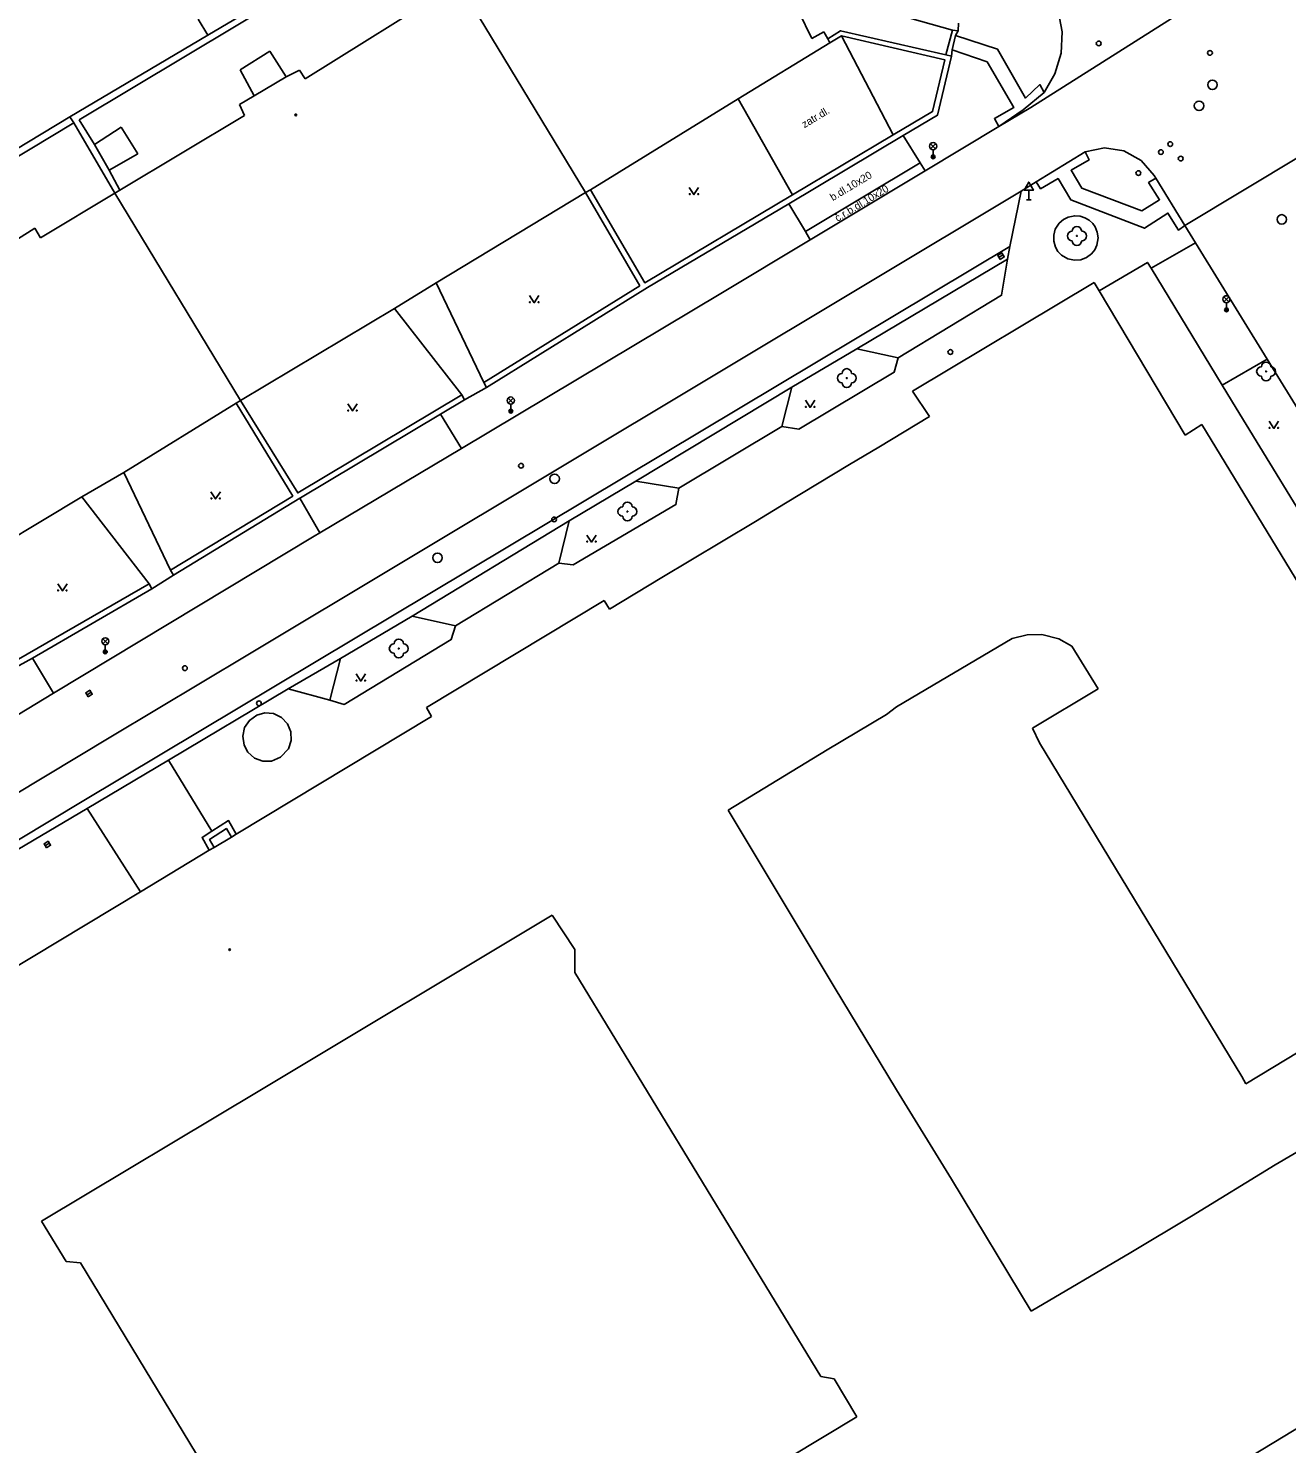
# Model space of a CAD drawing. Extents: x -599770 to -598493, y -1162076 to -1159209.
# Drawn here: x -598700.5 to -598633.9, y -1159605.2 to -1159530.3 of the extents above; entities that cross this region are included whole.
import ezdxf

# ---------------------------------------------------------------- set-up
doc = ezdxf.new("R2010")
doc.units = 0
doc.layers.add('Podklad', color=7, linetype='Continuous')

msp = doc.modelspace()

# ---------------------------------------------------------------- linework, layer by layer
at = {"layer": 'Podklad'}
for p, q in [((-598652.722, -1159536.68), (-598652.457, -1159536.415)), ((-598652.722, -1159536.415), (-598652.457, -1159536.68)), ((-598652.59, -1159536.735), (-598652.59, -1159537.11)), ((-598647.53, -1159538.881), (-598647.53, -1159539.39)), ((-598647.655, -1159539.39), (-598647.405, -1159539.39)), ((-598649.106, -1159542.436), (-598648.894, -1159542.304)), ((-598637.203, -1159544.78), (-598636.938, -1159544.515)), ((-598637.203, -1159544.515), (-598636.938, -1159544.78)), ((-598637.07, -1159544.835), (-598637.07, -1159545.21)), ((-598675.073, -1159550.14), (-598674.808, -1159549.875)), ((-598675.073, -1159549.875), (-598674.808, -1159550.14)), ((-598674.94, -1159550.195), (-598674.94, -1159550.57)), ((-598696.532, -1159562.88), (-598696.267, -1159562.615)), ((-598696.532, -1159562.615), (-598696.267, -1159562.88)), ((-598696.4, -1159562.935), (-598696.4, -1159563.31)), ((-598697.366, -1159565.576), (-598697.154, -1159565.444)), ((-598699.576, -1159573.566), (-598699.364, -1159573.434))]:
    msp.add_line(p, q, dxfattribs=at)
for points in [[(-598697.78, -1159535.16), (-598680.99, -1159525.08)], [(-598647.418, -1159534.502), (-598635.506, -1159526.948)], [(-598687.53, -1159528.63), (-598690.97, -1159530.68)], [(-598685.82, -1159532.98), (-598677.91, -1159528.02)], [(-598670.98, -1159539), (-598677.62, -1159528.05)], [(-598659.7, -1159529.43), (-598659.01, -1159530.85)], [(-598651.57, -1159530.4), (-598656.77, -1159528.95), (-598656.73, -1159528.8)], [(-598646.71, -1159533.71), (-598646.15, -1159532.72), (-598645.82, -1159531.63), (-598645.77, -1159530.5), (-598645.97, -1159529.38)], [(-598690.97, -1159530.68), (-598691.48, -1159529.82)], [(-598651.24, -1159530.04), (-598651.27, -1159530.45)], [(-598690.97, -1159530.68), (-598698.27, -1159535)], [(-598658.05, -1159531.08), (-598657.44, -1159530.71), (-598651.97, -1159531.98), (-598652.62, -1159534.72), (-598654.7, -1159535.95), (-598660.03, -1159539.13), (-598667.85, -1159543.77), (-598670.73, -1159538.85)], [(-598659.01, -1159530.85), (-598658.37, -1159530.49)], [(-598658.37, -1159530.49), (-598658.17, -1159530.86)], [(-598651.91, -1159531.72), (-598657.49, -1159530.44), (-598658.17, -1159530.86)], [(-598658.17, -1159530.86), (-598658.05, -1159531.08)], [(-598657.44, -1159530.71), (-598654.7, -1159535.95)], [(-598651.91, -1159531.72), (-598651.57, -1159530.4)], [(-598651.58, -1159531.45), (-598651.41, -1159530.69)], [(-598651.27, -1159530.45), (-598651.57, -1159530.4)], [(-598651.41, -1159530.69), (-598651.27, -1159530.45)], [(-598651.41, -1159530.69), (-598649.18, -1159531.42), (-598647.7, -1159534), (-598646.95, -1159533.29), (-598646.71, -1159533.71)], [(-598689.27, -1159532.5), (-598687.7, -1159531.52)], [(-598687.7, -1159531.52), (-598686.83, -1159532.88)], [(-598658.05, -1159531.08), (-598662.9, -1159534.05), (-598670.73, -1159538.85)], [(-598651.62, -1159531.79), (-598651.58, -1159531.45)], [(-598649.12, -1159535.51), (-598649.35, -1159535.09), (-598648.32, -1159534.5), (-598649.74, -1159532.08), (-598651.58, -1159531.45)], [(-598651.91, -1159531.72), (-598651.62, -1159531.79), (-598652.36, -1159534.91), (-598654.18, -1159535.99), (-598660.23, -1159539.59), (-598667.7, -1159544.03)], [(-598688.52, -1159533.88), (-598689.27, -1159532.5)], [(-598688.52, -1159533.88), (-598686.83, -1159532.88)], [(-598686.83, -1159532.88), (-598686.12, -1159532.52)], [(-598686.12, -1159532.52), (-598685.82, -1159532.98)], [(-598689.3, -1159534.35), (-598688.52, -1159533.88)], [(-598649.12, -1159535.51), (-598647.83, -1159534.63), (-598646.71, -1159533.71)], [(-598689.04, -1159534.93), (-598689.3, -1159534.35)], [(-598660.03, -1159539.13), (-598662.9, -1159534.05)], [(-598647.418, -1159534.502), (-598649.12, -1159535.51)], [(-598698.27, -1159535), (-598712.17, -1159543.39)], [(-598711.94, -1159543.67), (-598698.07, -1159535.32)], [(-598698.07, -1159535.32), (-598698.27, -1159535)], [(-598695.9, -1159539.03), (-598698.07, -1159535.32)], [(-598696.98, -1159536.45), (-598697.78, -1159535.16)], [(-598695.63, -1159538.88), (-598689.04, -1159534.93)], [(-598695.56, -1159535.54), (-598696.98, -1159536.45)], [(-598694.68, -1159536.95), (-598695.56, -1159535.54)], [(-598649.12, -1159535.51), (-598653.02, -1159537.85), (-598659.09, -1159541.5), (-598663.82, -1159544.34), (-598677.55, -1159552.54), (-598685.04, -1159557.01), (-598685.34, -1159557.19)], [(-598653.281, -1159537.428), (-598654.18, -1159535.99)], [(-598696.98, -1159536.45), (-598696.19, -1159537.81)], [(-598647.13, -1159538.43), (-598644.54, -1159536.85)], [(-598644.54, -1159536.85), (-598644.34, -1159537.27), (-598645.29, -1159537.82), (-598644.72, -1159538.77), (-598641.55, -1159539.96), (-598640.61, -1159539.38), (-598641.19, -1159538.47), (-598640.81, -1159538.24)], [(-598644.54, -1159536.85), (-598643.52, -1159536.64), (-598642.49, -1159536.8), (-598641.58, -1159537.31), (-598640.9, -1159538.1)], [(-598696.19, -1159537.81), (-598694.68, -1159536.95)], [(-598659.351, -1159541.056), (-598653.281, -1159537.428)], [(-598653.02, -1159537.85), (-598653.281, -1159537.428)], [(-598639.27, -1159540.75), (-598633.07, -1159537.03)], [(-598695.63, -1159538.88), (-598696.19, -1159537.81)], [(-598648.54, -1159541.85), (-598647.94, -1159538.93), (-598647.13, -1159538.43)], [(-598639.27, -1159540.75), (-598639.61, -1159540.99), (-598640.17, -1159540.09), (-598641.41, -1159540.89), (-598645.3, -1159539.39), (-598645.98, -1159538.26), (-598646.9, -1159538.8), (-598647.13, -1159538.43)], [(-598640.81, -1159538.24), (-598640.9, -1159538.1)], [(-598639.27, -1159540.75), (-598640.81, -1159538.24)], [(-598744.01, -1159596.54), (-598703.041, -1159571.973), (-598696.102, -1159567.811), (-598688.861, -1159563.468), (-598647.94, -1159538.93)], [(-598699.83, -1159541.4), (-598695.9, -1159539.03)], [(-598695.9, -1159539.03), (-598695.63, -1159538.88)], [(-598689.24, -1159550), (-598695.9, -1159539.03)], [(-598670.98, -1159539), (-598678.89, -1159543.77)], [(-598670.73, -1159538.85), (-598670.98, -1159539)], [(-598670.98, -1159539), (-598668.11, -1159543.93)], [(-598665.5, -1159538.735), (-598665.25, -1159539.11), (-598665, -1159538.735)], [(-598659.351, -1159541.056), (-598660.23, -1159539.59)], [(-598645.117, -1159542.586), (-598644.773, -1159542.555), (-598644.479, -1159542.444), (-598644.218, -1159542.25), (-598644.035, -1159542.028), (-598643.921, -1159541.781), (-598643.863, -1159541.399), (-598643.91, -1159541.091), (-598644.018, -1159540.822), (-598644.146, -1159540.644), (-598644.332, -1159540.467), (-598644.568, -1159540.334), (-598644.806, -1159540.256), (-598645.092, -1159540.231), (-598645.438, -1159540.309), (-598645.694, -1159540.431), (-598645.918, -1159540.63), (-598646.124, -1159540.938), (-598646.21, -1159541.265), (-598646.21, -1159541.582), (-598646.11, -1159541.898), (-598645.985, -1159542.114), (-598645.796, -1159542.314), (-598645.471, -1159542.511), (-598645.117, -1159542.586)], [(-598702.71, -1159542.51), (-598700.13, -1159540.89)], [(-598700.13, -1159540.89), (-598699.83, -1159541.4)], [(-598659.09, -1159541.5), (-598659.351, -1159541.056)], [(-598638.71, -1159541.66), (-598639.27, -1159540.75)], [(-598741.05, -1159597.3), (-598732.4, -1159592.14), (-598697.54, -1159571.18), (-598648.54, -1159541.85)], [(-598654.45, -1159547.75), (-598648.97, -1159544.44), (-598648.65, -1159542.53), (-598648.54, -1159541.85)], [(-598638.71, -1159541.66), (-598641.06, -1159543.01)], [(-598626.26, -1159561.89), (-598630.11, -1159555.63), (-598631.21, -1159553.84), (-598634.92, -1159547.81), (-598638.71, -1159541.66)], [(-598656.62, -1159547.28), (-598648.65, -1159542.53)], [(-598641.06, -1159543.01), (-598641.25, -1159542.7), (-598643.81, -1159544.2)], [(-598641.06, -1159543.01), (-598637.29, -1159549.2), (-598636.55, -1159550.41), (-598626.93, -1159566.15)], [(-598678.89, -1159543.77), (-598681.1, -1159545.14)], [(-598678.89, -1159543.77), (-598676.37, -1159549.06)], [(-598668.11, -1159543.93), (-598676.37, -1159549.06)], [(-598667.7, -1159544.03), (-598676.22, -1159549.32)], [(-598653.68, -1159549.52), (-598644.07, -1159543.76)], [(-598644.07, -1159543.76), (-598643.81, -1159544.2)], [(-598643.81, -1159544.2), (-598639.26, -1159551.84)], [(-598681.1, -1159545.14), (-598689.24, -1159550)], [(-598681.1, -1159545.14), (-598677.54, -1159549.71)], [(-598673.95, -1159544.455), (-598673.7, -1159544.83), (-598673.45, -1159544.455)], [(-598660.6, -1159551.39), (-598660.07, -1159549.3), (-598656.62, -1159547.28), (-598654.45, -1159547.75)], [(-598660.6, -1159551.39), (-598659.69, -1159551.52), (-598654.65, -1159548.51), (-598654.45, -1159547.75)], [(-598634.92, -1159547.81), (-598637.29, -1159549.2)], [(-598677.39, -1159549.97), (-598676.22, -1159549.32)], [(-598676.37, -1159549.06), (-598676.22, -1159549.32)], [(-598668.33, -1159554.28), (-598660.07, -1159549.3)], [(-598652.79, -1159550.86), (-598653.68, -1159549.52)], [(-598689.48, -1159550.15), (-598695.42, -1159553.82)], [(-598689.48, -1159550.15), (-598686.48, -1159555.06), (-598692.95, -1159558.98)], [(-598677.39, -1159549.97), (-598678.67, -1159550.73), (-598686.07, -1159555.16), (-598686.11, -1159555.18), (-598692.79, -1159559.24)], [(-598689.24, -1159550), (-598689.48, -1159550.15)], [(-598677.54, -1159549.71), (-598686.22, -1159554.9), (-598689.24, -1159550)], [(-598683.57, -1159550.185), (-598683.32, -1159550.56), (-598683.07, -1159550.185)], [(-598677.54, -1159549.71), (-598677.39, -1159549.97)], [(-598659.35, -1159549.995), (-598659.1, -1159550.37), (-598658.85, -1159549.995)], [(-598677.55, -1159552.54), (-598678.67, -1159550.73)], [(-598655.46, -1159552.47), (-598652.79, -1159550.86)], [(-598634.81, -1159551.105), (-598634.56, -1159551.48), (-598634.31, -1159551.105)], [(-598666.05, -1159554.64), (-598660.6, -1159551.39)], [(-598639.26, -1159551.84), (-598638.37, -1159551.28)], [(-598638.37, -1159551.28), (-598628.49, -1159567.5)], [(-598657.01, -1159553.4), (-598655.46, -1159552.47)], [(-598660.41, -1159555.44), (-598657.01, -1159553.4)], [(-598695.42, -1159553.82), (-598697.65, -1159555.11)], [(-598695.42, -1159553.82), (-598692.95, -1159558.98)], [(-598690.81, -1159554.835), (-598690.56, -1159555.21), (-598690.31, -1159554.835)], [(-598672.4, -1159558.62), (-598671.86, -1159556.37), (-598668.33, -1159554.28), (-598666.05, -1159554.64)], [(-598672.4, -1159558.62), (-598671.64, -1159558.71), (-598666.2, -1159555.51), (-598666.05, -1159554.64)], [(-598697.65, -1159555.11), (-598704, -1159558.91)], [(-598697.65, -1159555.11), (-598694.08, -1159559.71)], [(-598685.04, -1159557.01), (-598686.11, -1159555.18)], [(-598662, -1159556.4), (-598660.41, -1159555.44)], [(-598680.16, -1159561.42), (-598671.86, -1159556.37)], [(-598665.41, -1159558.45), (-598662, -1159556.4)], [(-598670.92, -1159557.125), (-598670.67, -1159557.5), (-598670.42, -1159557.125)], [(-598685.34, -1159557.19), (-598699.15, -1159565.49)], [(-598677.86, -1159561.93), (-598672.4, -1159558.62)], [(-598666.94, -1159559.37), (-598665.41, -1159558.45)], [(-598693.93, -1159559.97), (-598692.79, -1159559.24)], [(-598692.79, -1159559.24), (-598692.95, -1159558.98)], [(-598669.72, -1159561.04), (-598666.94, -1159559.37)], [(-598694.08, -1159559.71), (-598700.99, -1159563.69)], [(-598693.93, -1159559.97), (-598700.25, -1159563.64)], [(-598698.92, -1159559.705), (-598698.67, -1159560.08), (-598698.42, -1159559.705)], [(-598693.93, -1159559.97), (-598694.08, -1159559.71)], [(-598679.4, -1159566.25), (-598670, -1159560.59)], [(-598670, -1159560.59), (-598669.72, -1159561.04)], [(-598684.51, -1159565.87), (-598683.95, -1159563.65), (-598680.16, -1159561.42), (-598677.86, -1159561.93)], [(-598684.51, -1159565.87), (-598683.76, -1159566.09), (-598678.1, -1159562.66), (-598677.86, -1159561.93)], [(-598648.41, -1159562.6), (-598647.62, -1159562.4)], [(-598647.62, -1159562.4), (-598646.84, -1159562.38)], [(-598646.84, -1159562.38), (-598645.94, -1159562.61)], [(-598654.53, -1159566.22), (-598648.41, -1159562.6)], [(-598645.94, -1159562.61), (-598645.25, -1159563)], [(-598645.25, -1159563), (-598643.86, -1159565.27)], [(-598700.25, -1159563.64), (-598701.31, -1159564.23)], [(-598700.25, -1159563.64), (-598699.15, -1159565.49)], [(-598686.73, -1159565.26), (-598683.95, -1159563.65)], [(-598683.13, -1159564.475), (-598682.88, -1159564.85), (-598682.63, -1159564.475)], [(-598693.06, -1159569.03), (-598686.73, -1159565.26), (-598684.51, -1159565.87)], [(-598643.86, -1159565.27), (-598647.34, -1159567.34)], [(-598699.15, -1159565.49), (-598705.73, -1159569.48), (-598715.3, -1159575.2)], [(-598689.47, -1159572.95), (-598679.13, -1159566.72)], [(-598688.062, -1159569.09), (-598687.599, -1159569.09), (-598687.131, -1159568.887), (-598686.703, -1159568.435), (-598686.561, -1159567.992), (-598686.583, -1159567.532), (-598686.76, -1159567.113), (-598687.08, -1159566.779), (-598687.495, -1159566.577), (-598687.956, -1159566.535), (-598688.383, -1159566.649), (-598688.772, -1159566.932), (-598689.03, -1159567.309), (-598689.13, -1159567.772), (-598689.049, -1159568.251), (-598688.849, -1159568.624), (-598688.5, -1159568.929), (-598688.062, -1159569.09)], [(-598679.13, -1159566.72), (-598679.4, -1159566.25)], [(-598658.2, -1159568.5), (-598655.05, -1159566.63)], [(-598655.05, -1159566.63), (-598654.53, -1159566.22)], [(-598647.34, -1159567.34), (-598646.97, -1159568.13)], [(-598646.97, -1159568.13), (-598636.25, -1159585.78)], [(-598697.36, -1159571.59), (-598693.06, -1159569.03)], [(-598690.76, -1159572.8), (-598693.06, -1159569.03)], [(-598663.44, -1159571.68), (-598658.2, -1159568.5)], [(-598702.48, -1159576.61), (-598701.91, -1159574.38), (-598701.03, -1159573.77), (-598697.36, -1159571.59)], [(-598694.54, -1159576), (-598697.36, -1159571.59)], [(-598657.82, -1159581.03), (-598663.44, -1159571.68)], [(-598690.9, -1159573.81), (-598691.28, -1159573.13), (-598690.76, -1159572.8)], [(-598690.64, -1159573.66), (-598690.88, -1159573.23), (-598689.99, -1159572.66), (-598689.73, -1159573.11)], [(-598690.76, -1159572.8), (-598689.88, -1159572.24), (-598689.47, -1159572.95)], [(-598690.64, -1159573.66), (-598689.73, -1159573.11)], [(-598689.73, -1159573.11), (-598689.47, -1159572.95)], [(-598694.54, -1159576), (-598690.9, -1159573.81)], [(-598690.9, -1159573.81), (-598690.64, -1159573.66)], [(-598706, -1159582.91), (-598694.54, -1159576)], [(-598688.23, -1159586.52), (-598672.75, -1159577.24)], [(-598672.75, -1159577.24), (-598671.56, -1159579.05)], [(-598671.56, -1159579.05), (-598671.56, -1159580.27)], [(-598671.56, -1159580.27), (-598658.54, -1159601.66)], [(-598654.53, -1159586.49), (-598657.82, -1159581.03)], [(-598636.04, -1159586.16), (-598632.51, -1159584.03)], [(-598636.25, -1159585.78), (-598636.04, -1159586.16)], [(-598699.77, -1159593.44), (-598688.23, -1159586.52)], [(-598651.61, -1159591.22), (-598654.53, -1159586.49)], [(-598631.69, -1159588.82), (-598634.49, -1159590.46)], [(-598634.49, -1159590.46), (-598638.91, -1159593.17)], [(-598647.4, -1159598.2), (-598651.61, -1159591.22)], [(-598698.47, -1159595.57), (-598699.77, -1159593.44)], [(-598638.91, -1159593.17), (-598642.13, -1159595.09)], [(-598642.13, -1159595.09), (-598647.4, -1159598.2)], [(-598697.71, -1159595.64), (-598698.47, -1159595.57)], [(-598684.79, -1159616.97), (-598697.71, -1159595.64)], [(-598623.86, -1159598.65), (-598640.87, -1159608.97)], [(-598658.54, -1159601.66), (-598657.82, -1159601.77)], [(-598657.82, -1159601.77), (-598656.62, -1159603.79)], [(-598656.62, -1159603.79), (-598670.9, -1159612.38)]]:
    msp.add_lwpolyline(points, dxfattribs=at)
for points in [[(-598647.78, -1159538.881), (-598647.28, -1159538.881), (-598647.53, -1159538.448)], [(-598649.04, -1159542.542), (-598648.828, -1159542.41), (-598648.96, -1159542.198), (-598649.172, -1159542.33)], [(-598697.3, -1159565.682), (-598697.088, -1159565.55), (-598697.22, -1159565.338), (-598697.432, -1159565.47)], [(-598699.51, -1159573.672), (-598699.298, -1159573.54), (-598699.429, -1159573.328), (-598699.642, -1159573.46)]]:
    msp.add_lwpolyline(points, close=True, dxfattribs=at)
for centre, radius in [((-598643.83, -1159531.11), 0.125), ((-598637.94, -1159531.61), 0.125), ((-598637.81, -1159533.3), 0.25), ((-598638.52, -1159534.41), 0.25), ((-598686.32, -1159534.89), 0.045), ((-598686.32, -1159534.89), 0.0199), ((-598652.59, -1159536.547), 0.188), ((-598640.54, -1159536.86), 0.125), ((-598640.04, -1159536.44), 0.125), ((-598652.59, -1159537.11), 0.1), ((-598652.59, -1159537.11), 0.0723), ((-598652.59, -1159537.11), 0.0438), ((-598639.49, -1159537.2), 0.125), ((-598641.73, -1159537.97), 0.125), ((-598665.475, -1159539.085), 0.025), ((-598665.025, -1159539.085), 0.025), ((-598634.14, -1159540.42), 0.25), ((-598644.98, -1159541.3), 0.025), ((-598673.925, -1159544.805), 0.025), ((-598673.475, -1159544.805), 0.025), ((-598637.07, -1159544.648), 0.188), ((-598637.07, -1159545.21), 0.1), ((-598637.07, -1159545.21), 0.0723), ((-598637.07, -1159545.21), 0.0438), ((-598651.68, -1159547.44), 0.125), ((-598657.16, -1159548.82), 0.025), ((-598634.97, -1159548.47), 0.025), ((-598674.94, -1159550.008), 0.188), ((-598659.325, -1159550.345), 0.025), ((-598658.875, -1159550.345), 0.025), ((-598683.545, -1159550.535), 0.025), ((-598683.095, -1159550.535), 0.025), ((-598674.94, -1159550.57), 0.1), ((-598674.94, -1159550.57), 0.0723), ((-598674.94, -1159550.57), 0.0438), ((-598634.785, -1159551.455), 0.025), ((-598634.335, -1159551.455), 0.025), ((-598674.4, -1159553.46), 0.125), ((-598672.62, -1159554.15), 0.25), ((-598690.785, -1159555.185), 0.025), ((-598690.335, -1159555.185), 0.025), ((-598672.65, -1159556.3), 0.125), ((-598668.77, -1159555.88), 0.025), ((-598670.895, -1159557.475), 0.025), ((-598670.445, -1159557.475), 0.025), ((-598678.82, -1159558.33), 0.25), ((-598698.895, -1159560.055), 0.025), ((-598698.445, -1159560.055), 0.025), ((-598696.4, -1159562.747), 0.188), ((-598680.87, -1159563.13), 0.025), ((-598696.4, -1159563.31), 0.1), ((-598696.4, -1159563.31), 0.0723), ((-598696.4, -1159563.31), 0.0438), ((-598692.19, -1159564.17), 0.125), ((-598683.105, -1159564.825), 0.025), ((-598682.655, -1159564.825), 0.025), ((-598688.27, -1159566.03), 0.125), ((-598689.82, -1159579.07), 0.045), ((-598689.82, -1159579.07), 0.0199)]:
    msp.add_circle(centre, radius, dxfattribs=at)
for centre, start, end in [((-598645.23, -1159541.3), 90, 270), ((-598644.98, -1159541.05), 0, 180), ((-598644.73, -1159541.3), 270, 90), ((-598644.98, -1159541.55), 180, 0), ((-598634.97, -1159548.22), 0, 180), ((-598657.41, -1159548.82), 90, 270), ((-598657.16, -1159548.57), 0, 180), ((-598656.91, -1159548.82), 270, 90), ((-598635.22, -1159548.47), 90, 270), ((-598634.97, -1159548.72), 180, 0), ((-598634.72, -1159548.47), 270, 90), ((-598657.16, -1159549.07), 180, 0), ((-598669.02, -1159555.88), 90, 270), ((-598668.77, -1159555.63), 0, 180), ((-598668.52, -1159555.88), 270, 90), ((-598668.77, -1159556.13), 180, 0), ((-598681.12, -1159563.13), 90, 270), ((-598680.87, -1159562.88), 0, 180), ((-598680.62, -1159563.13), 270, 90), ((-598680.87, -1159563.38), 180, 0)]:
    msp.add_arc(centre, 0.25, start, end, dxfattribs=at)

# ---------------------------------------------------------------- texts
for s, p in [('zatr.dl.', (-598659.4, -1159535.6)), ('b.dl.10x20', (-598657.9, -1159539.46)), ('č.r.b.dl.10x20', (-598657.65, -1159540.56))]:
    msp.add_text(s, height=0.4, rotation=31, dxfattribs=at).set_placement(p)

doc.saveas('drawing.dxf')
